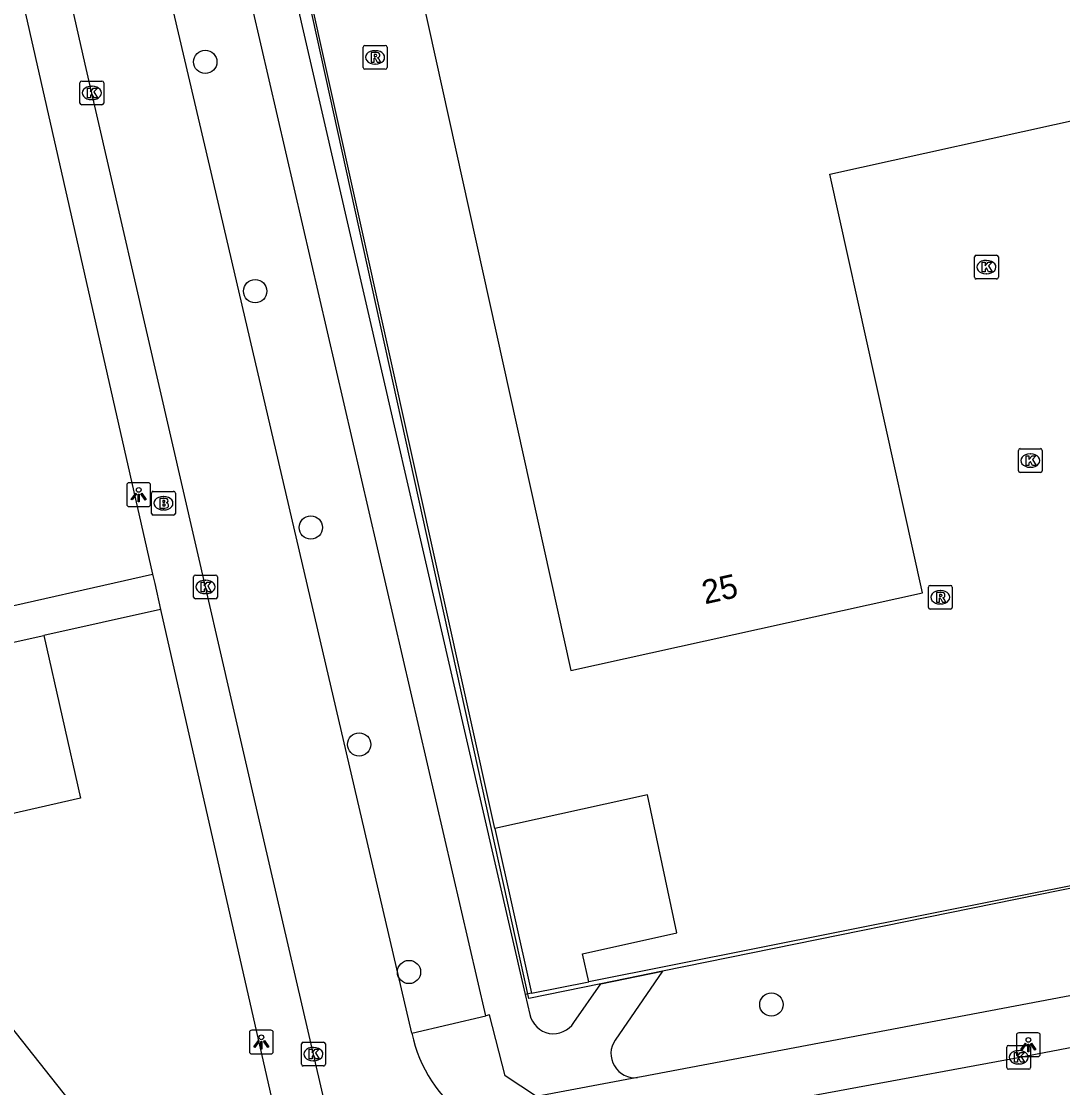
# Model space of a CAD drawing. Extents: x 157321 to 158827, y 386650 to 388532.
# Drawn here: x 157781.37 to 157825.08, y 387595.87 to 387640.63 of the extents above; entities that cross this region are included whole.
import ezdxf

# ---------------------------------------------------------------- set-up
doc = ezdxf.new("R2010")
doc.units = 0
for name, color, linetype in [('IMGEO_Boom', 7, 'Continuous'), ('IMGEO_Brandkraan', 7, 'Continuous'), ('IMGEO_Groenvoorziening', 7, 'Continuous'), ('IMGEO_Hek', 7, 'Continuous'), ('IMGEO_Kolk', 7, 'Continuous'), ('IMGEO_Lichtpunt', 7, 'Continuous'), ('IMGEO_Pand', 7, 'Continuous'), ('IMGEO_Pand_nummerreeks', 7, 'Continuous'), ('IMGEO_Parkeervlak_open', 7, 'Continuous'), ('IMGEO_Rijbaan_lokaal_open', 7, 'Continuous'), ('IMGEO_Rioolput', 7, 'Continuous'), ('IMGEO_Voetpad_halfverhard', 7, 'Continuous'), ('IMGEO_Voetpad_open', 7, 'Continuous')]:
    doc.layers.add(name, color=color, linetype=linetype)

msp = doc.modelspace()

# ---------------------------------------------------------------- linework, layer by layer
at = {"layer": 'IMGEO_Boom'}
for centre in [(157789.095, 387638.93), (157791.189, 387629.303), (157793.524, 387619.382), (157795.552, 387610.277), (157797.646, 387600.723), (157812.856, 387599.356)]:
    msp.add_circle(centre, 0.489, dxfattribs=at)
at = {"layer": 'IMGEO_Brandkraan'}
for p, q in [((157786.838, 387619.975), (157786.838, 387620.827)), ((157786.913, 387620.901), (157787.765, 387620.901)), ((157787.839, 387620.827), (157787.839, 387619.975)), ((157787.326, 387620.681), (157787.351, 387620.681)), ((157787.765, 387619.901), (157786.913, 387619.901)), ((157787.349, 387620.121), (157787.324, 387620.121))]:
    msp.add_line(p, q, dxfattribs=at)
for points in [[(157786.838, 387619.975), (157786.838, 387620.827)], [(157786.913, 387620.901), (157787.765, 387620.901)], [(157787.839, 387620.827), (157787.839, 387619.975)], [(157787.186, 387620.601), (157787.186, 387620.201), (157787.399, 387620.201)], [(157787.417, 387620.601), (157787.186, 387620.601)], [(157787.365, 387620.52), (157787.311, 387620.52), (157787.311, 387620.444)], [(157787.311, 387620.444), (157787.364, 387620.444)], [(157787.373, 387620.368), (157787.311, 387620.368), (157787.311, 387620.287)], [(157787.765, 387619.901), (157786.913, 387619.901)], [(157787.311, 387620.287), (157787.373, 387620.287)]]:
    msp.add_lwpolyline(points, dxfattribs=at)
for centre, radius, start, end in [((157786.915, 387620.825), 0.0765, 91.552, 178.448), ((157786.915, 387620.825), 0.0765, 91.552, 178.448), ((157787.763, 387620.825), 0.0765, 1.552, 88.448), ((157787.763, 387620.825), 0.0765, 1.552, 88.448), ((157787.366, 387620.482), 0.0379, 267.8285, 90.9355), ((157787.374, 387620.327), 0.0404, 269.8759, 90.5077), ((157787.421, 387620.456), 0.145, 59.4692, 91.5367), ((157787.446, 387620.503), 0.0922, 285.5137, 58.1501), ((157787.451, 387620.311), 0.105, 301.3115, 78.989), ((157786.915, 387619.977), 0.0765, 181.552, 268.448), ((157786.915, 387619.977), 0.0765, 181.552, 268.448), ((157787.405, 387620.452), 0.251, 268.6676, 293.5347), ((157787.763, 387619.977), 0.0765, 271.552, 358.448), ((157787.763, 387619.977), 0.0765, 271.552, 358.448)]:
    msp.add_arc(centre, radius, start, end, dxfattribs=at)
for centre, major_axis, ratio, start_param, end_param in [((157787.325, 387620.401), (-0.387, 0.002), 0.722429, 4.712389, 7.853982), ((157787.35, 387620.401), (-0.39, 0.002), 0.717154, 1.570796, 4.712389)]:
    msp.add_ellipse(centre, major_axis=major_axis, ratio=ratio, start_param=start_param, end_param=end_param, dxfattribs=at)
at = {"layer": 'IMGEO_Groenvoorziening'}
for points in [[(157801.253, 387606.747), (157802.788, 387599.832)], [(157802.788, 387599.832), (157805.2, 387600.313)], [(157802.788, 387599.832), (157802.528, 387599.779)]]:
    msp.add_lwpolyline(points, dxfattribs=at)
at = {"layer": 'IMGEO_Hek'}
for points in [[(157802.675, 387599.617), (157792.525, 387645.671)], [(157860.558, 387611.327), (157825.921, 387604.336), (157808.289, 387600.757)], [(157808.289, 387600.757), (157805.693, 387600.23)], [(157805.693, 387600.23), (157802.675, 387599.617)]]:
    msp.add_lwpolyline(points, dxfattribs=at)
at = {"layer": 'IMGEO_Kolk'}
for p, q in [((157783.832, 387637.2), (157783.832, 387638.052)), ((157783.907, 387638.126), (157784.759, 387638.126)), ((157784.32, 387637.906), (157784.345, 387637.906)), ((157784.833, 387638.052), (157784.833, 387637.2)), ((157784.343, 387637.346), (157784.318, 387637.346)), ((157784.759, 387637.126), (157783.907, 387637.126)), ((157821.38, 387629.889), (157821.38, 387630.741)), ((157821.455, 387630.815), (157822.307, 387630.815)), ((157821.868, 387630.595), (157821.893, 387630.595)), ((157822.381, 387630.741), (157822.381, 387629.889)), ((157822.307, 387629.815), (157821.455, 387629.815)), ((157821.891, 387630.035), (157821.866, 387630.035)), ((157823.223, 387621.766), (157823.223, 387622.618)), ((157823.298, 387622.692), (157824.15, 387622.692)), ((157824.224, 387622.618), (157824.224, 387621.766)), ((157823.711, 387622.472), (157823.736, 387622.472)), ((157824.15, 387621.692), (157823.298, 387621.692)), ((157823.734, 387621.912), (157823.709, 387621.912)), ((157788.604, 387616.462), (157788.604, 387617.314)), ((157788.679, 387617.388), (157789.531, 387617.388)), ((157789.092, 387617.168), (157789.117, 387617.168)), ((157789.605, 387617.314), (157789.605, 387616.462)), ((157789.531, 387616.388), (157788.679, 387616.388)), ((157789.115, 387616.608), (157789.09, 387616.608)), ((157793.133, 387596.851), (157793.133, 387597.703)), ((157793.208, 387597.777), (157794.06, 387597.777)), ((157793.621, 387597.557), (157793.646, 387597.557)), ((157794.134, 387597.703), (157794.134, 387596.851)), ((157822.735, 387596.715), (157822.735, 387597.567)), ((157822.81, 387597.641), (157823.662, 387597.641)), ((157823.736, 387597.567), (157823.736, 387596.715)), ((157823.223, 387597.421), (157823.248, 387597.421)), ((157794.06, 387596.777), (157793.208, 387596.777)), ((157793.644, 387596.997), (157793.619, 387596.997)), ((157823.662, 387596.641), (157822.81, 387596.641)), ((157823.246, 387596.861), (157823.221, 387596.861))]:
    msp.add_line(p, q, dxfattribs=at)
for points in [[(157783.832, 387637.2), (157783.832, 387638.052)], [(157783.907, 387638.126), (157784.759, 387638.126)], [(157784.153, 387637.826), (157784.276, 387637.826), (157784.276, 387637.675), (157784.406, 387637.826), (157784.57, 387637.826), (157784.424, 387637.675), (157784.577, 387637.426), (157784.425, 387637.426), (157784.34, 387637.59), (157784.276, 387637.523), (157784.276, 387637.426), (157784.153, 387637.426), (157784.153, 387637.826)], [(157784.833, 387638.052), (157784.833, 387637.2)], [(157784.759, 387637.126), (157783.907, 387637.126)], [(157821.38, 387629.889), (157821.38, 387630.741)], [(157821.455, 387630.815), (157822.307, 387630.815)], [(157822.381, 387630.741), (157822.381, 387629.889)], [(157821.701, 387630.515), (157821.824, 387630.515), (157821.824, 387630.364), (157821.954, 387630.515), (157822.118, 387630.515), (157821.972, 387630.364), (157822.125, 387630.115), (157821.973, 387630.115), (157821.888, 387630.279), (157821.824, 387630.212), (157821.824, 387630.115), (157821.701, 387630.115), (157821.701, 387630.515)], [(157822.307, 387629.815), (157821.455, 387629.815)], [(157823.223, 387621.766), (157823.223, 387622.618)], [(157823.298, 387622.692), (157824.15, 387622.692)], [(157824.224, 387622.618), (157824.224, 387621.766)], [(157823.544, 387622.392), (157823.667, 387622.392), (157823.667, 387622.241), (157823.797, 387622.392), (157823.961, 387622.392), (157823.815, 387622.241), (157823.968, 387621.992), (157823.816, 387621.992), (157823.731, 387622.156), (157823.667, 387622.089), (157823.667, 387621.992), (157823.544, 387621.992), (157823.544, 387622.392)], [(157824.15, 387621.692), (157823.298, 387621.692)], [(157788.604, 387616.462), (157788.604, 387617.314)], [(157788.679, 387617.388), (157789.531, 387617.388)], [(157789.605, 387617.314), (157789.605, 387616.462)], [(157788.925, 387617.088), (157789.048, 387617.088), (157789.048, 387616.937), (157789.178, 387617.088), (157789.342, 387617.088), (157789.196, 387616.937), (157789.349, 387616.688), (157789.197, 387616.688), (157789.112, 387616.852), (157789.048, 387616.785), (157789.048, 387616.688), (157788.925, 387616.688), (157788.925, 387617.088)], [(157789.531, 387616.388), (157788.679, 387616.388)], [(157793.133, 387596.851), (157793.133, 387597.703)], [(157793.208, 387597.777), (157794.06, 387597.777)], [(157793.454, 387597.477), (157793.577, 387597.477), (157793.577, 387597.326), (157793.707, 387597.477), (157793.871, 387597.477), (157793.725, 387597.326), (157793.878, 387597.077), (157793.726, 387597.077), (157793.641, 387597.241), (157793.577, 387597.174), (157793.577, 387597.077), (157793.454, 387597.077), (157793.454, 387597.477)], [(157794.134, 387597.703), (157794.134, 387596.851)], [(157822.735, 387596.715), (157822.735, 387597.567)], [(157822.81, 387597.641), (157823.662, 387597.641)], [(157823.736, 387597.567), (157823.736, 387596.715)], [(157823.056, 387597.341), (157823.179, 387597.341), (157823.179, 387597.19), (157823.309, 387597.341), (157823.473, 387597.341), (157823.327, 387597.19), (157823.48, 387596.941), (157823.328, 387596.941), (157823.243, 387597.105), (157823.179, 387597.038), (157823.179, 387596.941), (157823.056, 387596.941), (157823.056, 387597.341)], [(157794.06, 387596.777), (157793.208, 387596.777)], [(157823.662, 387596.641), (157822.81, 387596.641)]]:
    msp.add_lwpolyline(points, dxfattribs=at)
for centre, start, end in [((157783.909, 387638.05), 91.552, 178.448), ((157783.909, 387638.05), 91.552, 178.448), ((157784.757, 387638.05), 1.552, 88.448), ((157784.757, 387638.05), 1.552, 88.448), ((157783.909, 387637.202), 181.552, 268.448), ((157783.909, 387637.202), 181.552, 268.448), ((157784.757, 387637.202), 271.552, 358.448), ((157784.757, 387637.202), 271.552, 358.448), ((157821.457, 387630.739), 91.552, 178.448), ((157821.457, 387630.739), 91.552, 178.448), ((157822.305, 387630.739), 1.552, 88.448), ((157822.305, 387630.739), 1.552, 88.448), ((157821.457, 387629.891), 181.552, 268.448), ((157821.457, 387629.891), 181.552, 268.448), ((157822.305, 387629.891), 271.552, 358.448), ((157822.305, 387629.891), 271.552, 358.448), ((157823.3, 387622.616), 91.552, 178.448), ((157823.3, 387622.616), 91.552, 178.448), ((157824.148, 387622.616), 1.552, 88.448), ((157824.148, 387622.616), 1.552, 88.448), ((157823.3, 387621.768), 181.552, 268.448), ((157823.3, 387621.768), 181.552, 268.448), ((157824.148, 387621.768), 271.552, 358.448), ((157824.148, 387621.768), 271.552, 358.448), ((157788.681, 387617.312), 91.552, 178.448), ((157788.681, 387617.312), 91.552, 178.448), ((157789.529, 387617.312), 1.552, 88.448), ((157789.529, 387617.312), 1.552, 88.448), ((157788.681, 387616.464), 181.552, 268.448), ((157788.681, 387616.464), 181.552, 268.448), ((157789.529, 387616.464), 271.552, 358.448), ((157789.529, 387616.464), 271.552, 358.448), ((157793.21, 387597.701), 91.552, 178.448), ((157793.21, 387597.701), 91.552, 178.448), ((157794.058, 387597.701), 1.552, 88.448), ((157794.058, 387597.701), 1.552, 88.448), ((157822.812, 387597.565), 91.552, 178.448), ((157822.812, 387597.565), 91.552, 178.448), ((157823.66, 387597.565), 1.552, 88.448), ((157823.66, 387597.565), 1.552, 88.448), ((157793.21, 387596.853), 181.552, 268.448), ((157793.21, 387596.853), 181.552, 268.448), ((157794.058, 387596.853), 271.552, 358.448), ((157794.058, 387596.853), 271.552, 358.448), ((157822.812, 387596.717), 181.552, 268.448), ((157822.812, 387596.717), 181.552, 268.448), ((157823.66, 387596.717), 271.552, 358.448), ((157823.66, 387596.717), 271.552, 358.448)]:
    msp.add_arc(centre, 0.0765, start, end, dxfattribs=at)
for centre, major_axis, ratio, start_param, end_param in [((157784.319, 387637.626), (-0.387, 0.002), 0.722429, 4.712389, 7.853982), ((157784.344, 387637.626), (-0.39, 0.002), 0.717154, 1.570796, 4.712389), ((157821.867, 387630.315), (-0.387, 0.002), 0.722429, 4.712389, 7.853982), ((157821.892, 387630.315), (-0.39, 0.002), 0.717154, 1.570796, 4.712389), ((157823.71, 387622.192), (-0.387, 0.002), 0.722429, 4.712389, 7.853982), ((157823.735, 387622.192), (-0.39, 0.002), 0.717154, 1.570796, 4.712389), ((157789.091, 387616.888), (-0.387, 0.002), 0.722429, 4.712389, 7.853982), ((157789.116, 387616.888), (-0.39, 0.002), 0.717154, 1.570796, 4.712389), ((157793.62, 387597.277), (-0.387, 0.002), 0.722429, 4.712389, 7.853982), ((157793.645, 387597.277), (-0.39, 0.002), 0.717154, 1.570796, 4.712389), ((157823.222, 387597.141), (-0.387, 0.002), 0.722429, 4.712389, 7.853982), ((157823.247, 387597.141), (-0.39, 0.002), 0.717154, 1.570796, 4.712389)]:
    msp.add_ellipse(centre, major_axis=major_axis, ratio=ratio, start_param=start_param, end_param=end_param, dxfattribs=at)
at = {"layer": 'IMGEO_Lichtpunt'}
for p, q in [((157786.704, 387621.259), (157785.896, 387621.259)), ((157786.704, 387621.259), (157785.896, 387621.259)), ((157785.802, 387621.164), (157785.802, 387620.357)), ((157785.802, 387621.164), (157785.802, 387620.357)), ((157786.798, 387620.357), (157786.798, 387621.164)), ((157786.798, 387620.357), (157786.798, 387621.164)), ((157785.896, 387620.263), (157786.704, 387620.263)), ((157785.896, 387620.263), (157786.704, 387620.263)), ((157790.95, 387598.183), (157790.95, 387597.376)), ((157790.95, 387598.183), (157790.95, 387597.376)), ((157791.852, 387598.278), (157791.044, 387598.278)), ((157791.852, 387598.278), (157791.044, 387598.278)), ((157791.946, 387597.376), (157791.946, 387598.183)), ((157791.946, 387597.376), (157791.946, 387598.183)), ((157823.143, 387598.072), (157823.143, 387597.265)), ((157823.143, 387598.072), (157823.143, 387597.265)), ((157824.045, 387598.167), (157823.237, 387598.167)), ((157824.045, 387598.167), (157823.237, 387598.167)), ((157824.139, 387597.265), (157824.139, 387598.072)), ((157824.139, 387597.265), (157824.139, 387598.072)), ((157791.044, 387597.282), (157791.852, 387597.282)), ((157791.044, 387597.282), (157791.852, 387597.282)), ((157823.237, 387597.171), (157824.045, 387597.171)), ((157823.237, 387597.171), (157824.045, 387597.171))]:
    msp.add_line(p, q, dxfattribs=at)
for points in [[(157786.176, 387620.828), (157786.215, 387620.8), (157786.027, 387620.538), (157785.989, 387620.565), (157786.176, 387620.828)], [(157786.278, 387620.78), (157786.325, 387620.78), (157786.325, 387620.458), (157786.278, 387620.458), (157786.278, 387620.78)], [(157786.388, 387620.8), (157786.426, 387620.827), (157786.613, 387620.565), (157786.574, 387620.537), (157786.388, 387620.8)], [(157791.324, 387597.847), (157791.363, 387597.819), (157791.175, 387597.557), (157791.137, 387597.584), (157791.324, 387597.847)], [(157791.426, 387597.799), (157791.473, 387597.799), (157791.473, 387597.477), (157791.426, 387597.477), (157791.426, 387597.799)], [(157791.536, 387597.819), (157791.574, 387597.846), (157791.761, 387597.584), (157791.722, 387597.556), (157791.536, 387597.819)], [(157823.517, 387597.736), (157823.556, 387597.708), (157823.368, 387597.446), (157823.33, 387597.473), (157823.517, 387597.736)], [(157823.619, 387597.688), (157823.666, 387597.688), (157823.666, 387597.366), (157823.619, 387597.366), (157823.619, 387597.688)], [(157823.729, 387597.708), (157823.767, 387597.735), (157823.954, 387597.473), (157823.915, 387597.445), (157823.729, 387597.708)]]:
    msp.add_lwpolyline(points, dxfattribs=at)
for centre in [(157786.301, 387620.962), (157791.449, 387597.981), (157823.642, 387597.87)]:
    msp.add_circle(centre, 0.0994, dxfattribs=at)
for centre, start, end in [((157785.896, 387621.164), 90, 180), ((157785.896, 387621.164), 90, 180), ((157786.704, 387621.164), 0, 90), ((157786.704, 387621.164), 0, 90), ((157785.896, 387620.357), 180, 270), ((157785.896, 387620.357), 180, 270), ((157786.704, 387620.357), 270, 0), ((157786.704, 387620.357), 270, 360), ((157791.044, 387598.183), 90, 180), ((157791.044, 387598.183), 90, 180), ((157791.852, 387598.183), 0, 90), ((157791.852, 387598.183), 0, 90), ((157823.237, 387598.072), 90, 180), ((157823.237, 387598.072), 90, 180), ((157824.045, 387598.072), 0, 90), ((157824.045, 387598.072), 0, 90), ((157791.044, 387597.376), 180, 270), ((157791.044, 387597.376), 180, 270), ((157791.852, 387597.376), 270, 0), ((157791.852, 387597.376), 270, 360), ((157823.237, 387597.265), 180, 270), ((157823.237, 387597.265), 180, 270), ((157824.045, 387597.265), 270, 0), ((157824.045, 387597.265), 270, 360)]:
    msp.add_arc(centre, 0.0946, start, end, dxfattribs=at)
at = {"layer": 'IMGEO_Pand'}
for points in [[(157831.465, 387674.711), (157818.262, 387671.784), (157822.16, 387654.192), (157811.41, 387651.812), (157807.526, 387669.385), (157792.784, 387666.135), (157804.441, 387613.378), (157819.201, 387616.636), (157815.303, 387634.218), (157826.064, 387636.591), (157829.979, 387618.997), (157844.662, 387622.26)], [(157782.315, 387614.847), (157783.86, 387608.02), (157778.515, 387606.81), (157776.348, 387606.319), (157775.724, 387609.077), (157774.811, 387613.18)], [(157774.811, 387613.18), (157782.315, 387614.847)], [(157772.66, 387598.584), (157771.725, 387599.764), (157776.721, 387603.721), (157778.652, 387601.283), (157783.851, 387594.721), (157783.987, 387594.549), (157780.761, 387591.993), (157779.111, 387590.686)]]:
    msp.add_lwpolyline(points, dxfattribs=at)
at = {"layer": 'IMGEO_Parkeervlak_open'}
for points in [[(157781, 387643.367), (157786.883, 387617.427)], [(157787.221, 387615.937), (157792.165, 387594.133)]]:
    msp.add_lwpolyline(points, dxfattribs=at)
at = {"layer": 'IMGEO_Rijbaan_lokaal_open'}
for points in [[(157794.251, 387594.621), (157791.244, 387607.599), (157784.055, 387638.839), (157776.417, 387672.566), (157766.969, 387714.367), (157765.578, 387720.19)], [(157797.77, 387598.149), (157789.443, 387633.877), (157786.982, 387644.405)], [(157847.531, 387601.774), (157838.502, 387600.061), (157823.212, 387597.114), (157808.967, 387594.489), (157804.065, 387593.562)]]:
    msp.add_lwpolyline(points, dxfattribs=at)
msp.add_arc((157803.438, 387599.315), 5.787, 191.6206, 276.2197, dxfattribs=at)
at = {"layer": 'IMGEO_Rioolput'}
for p, q in [((157795.722, 387638.694), (157795.722, 387639.546)), ((157795.797, 387639.62), (157796.649, 387639.62)), ((157796.723, 387639.546), (157796.723, 387638.694)), ((157796.21, 387639.4), (157796.235, 387639.4)), ((157796.233, 387638.84), (157796.208, 387638.84)), ((157796.649, 387638.62), (157795.797, 387638.62)), ((157819.445, 387616.028), (157819.445, 387616.88)), ((157819.52, 387616.954), (157820.372, 387616.954)), ((157819.933, 387616.734), (157819.958, 387616.734)), ((157820.446, 387616.88), (157820.446, 387616.028)), ((157820.372, 387615.954), (157819.52, 387615.954)), ((157819.956, 387616.174), (157819.931, 387616.174))]:
    msp.add_line(p, q, dxfattribs=at)
for points in [[(157795.722, 387638.694), (157795.722, 387639.546)], [(157795.797, 387639.62), (157796.649, 387639.62)], [(157796.723, 387639.546), (157796.723, 387638.694)], [(157796.311, 387639.318), (157796.059, 387639.32), (157796.059, 387638.92)], [(157796.237, 387639.239), (157796.183, 387639.239), (157796.183, 387639.158)], [(157796.183, 387639.158), (157796.235, 387639.158)], [(157796.059, 387638.92), (157796.183, 387638.92), (157796.183, 387639.082), (157796.194, 387639.082)], [(157796.241, 387639.053), (157796.312, 387638.92), (157796.452, 387638.92), (157796.387, 387639.046)], [(157796.649, 387638.62), (157795.797, 387638.62)], [(157819.445, 387616.028), (157819.445, 387616.88)], [(157819.52, 387616.954), (157820.372, 387616.954)], [(157820.446, 387616.88), (157820.446, 387616.028)], [(157820.034, 387616.652), (157819.782, 387616.654), (157819.782, 387616.254)], [(157819.782, 387616.254), (157819.906, 387616.254), (157819.906, 387616.416), (157819.917, 387616.416)], [(157819.96, 387616.573), (157819.906, 387616.573), (157819.906, 387616.492)], [(157819.906, 387616.492), (157819.958, 387616.492)], [(157819.964, 387616.387), (157820.035, 387616.254), (157820.175, 387616.254), (157820.11, 387616.38)], [(157820.372, 387615.954), (157819.52, 387615.954)]]:
    msp.add_lwpolyline(points, dxfattribs=at)
for centre, radius, start, end in [((157795.799, 387639.544), 0.0765, 91.552, 178.448), ((157795.799, 387639.544), 0.0765, 91.552, 178.448), ((157796.647, 387639.544), 0.0765, 1.552, 88.448), ((157796.647, 387639.544), 0.0765, 1.552, 88.448), ((157796.219, 387639.347), 0.19, 274.7715, 282.9687), ((157796.243, 387639.143), 0.0964, 77.0061, 93.1865), ((157796.257, 387639.2), 0.0378, 276.6634, 79.6772), ((157796.31, 387639.208), 0.109, 350.3612, 89.416), ((157796.308, 387639.208), 0.112, 277.5842, 350.9817), ((157796.292, 387638.993), 0.108, 29.5134, 73.7905), ((157795.799, 387638.696), 0.0765, 181.552, 268.448), ((157795.799, 387638.696), 0.0765, 181.552, 268.448), ((157796.193, 387639.029), 0.0533, 26.0293, 88.6989), ((157796.647, 387638.696), 0.0765, 271.552, 358.448), ((157796.647, 387638.696), 0.0765, 271.552, 358.448), ((157819.522, 387616.878), 0.0765, 91.552, 178.448), ((157819.522, 387616.878), 0.0765, 91.552, 178.448), ((157820.37, 387616.878), 0.0765, 1.552, 88.448), ((157820.37, 387616.878), 0.0765, 1.552, 88.448), ((157819.916, 387616.363), 0.0533, 26.0293, 88.6989), ((157819.942, 387616.681), 0.19, 274.7715, 282.9687), ((157819.966, 387616.477), 0.0964, 77.0061, 93.1865), ((157819.98, 387616.534), 0.0378, 276.6634, 79.6772), ((157820.033, 387616.542), 0.109, 350.3612, 89.416), ((157820.031, 387616.542), 0.112, 277.5842, 350.9817), ((157820.015, 387616.327), 0.108, 29.5134, 73.7905), ((157819.522, 387616.03), 0.0765, 181.552, 268.448), ((157819.522, 387616.03), 0.0765, 181.552, 268.448), ((157820.37, 387616.03), 0.0765, 271.552, 358.448), ((157820.37, 387616.03), 0.0765, 271.552, 358.448)]:
    msp.add_arc(centre, radius, start, end, dxfattribs=at)
for centre, major_axis, ratio, start_param, end_param in [((157796.209, 387639.12), (-0.387, 0.002), 0.722429, 4.712389, 7.853982), ((157796.234, 387639.12), (-0.39, 0.002), 0.717154, 1.570796, 4.712389), ((157819.932, 387616.454), (-0.387, 0.002), 0.722429, 4.712389, 7.853982), ((157819.957, 387616.454), (-0.39, 0.002), 0.717154, 1.570796, 4.712389)]:
    msp.add_ellipse(centre, major_axis=major_axis, ratio=ratio, start_param=start_param, end_param=end_param, dxfattribs=at)
at = {"layer": 'IMGEO_Voetpad_halfverhard'}
for points in [[(157792.188, 387644.685), (157802.528, 387599.779)], [(157800.871, 387598.887), (157790.384, 387644.236)], [(157804.566, 387598.607), (157805.693, 387600.23), (157808.289, 387600.757), (157806.299, 387597.868)], [(157802.528, 387599.779), (157802.721, 387598.939)]]:
    msp.add_lwpolyline(points, dxfattribs=at)
for centre, radius, start, end in [((157803.71, 387599.141), 1.009, 191.5627, 328.0353), ((157807.137, 387597.297), 1.014, 145.7065, 275.9005)]:
    msp.add_arc(centre, radius, start, end, dxfattribs=at)
at = {"layer": 'IMGEO_Voetpad_open'}
for points in [[(157801.253, 387606.747), (157785.269, 387678.768), (157786.315, 387681.625)], [(157762.596, 387608.005), (157774.491, 387614.619), (157786.883, 387617.427)], [(157786.883, 387617.427), (157786.972, 387617.034), (157787.221, 387615.937)], [(157787.221, 387615.937), (157782.315, 387614.847)], [(157805.2, 387600.313), (157804.925, 387601.49), (157808.888, 387602.365), (157807.66, 387608.161), (157801.253, 387606.747)], [(157833.353, 387605.924), (157805.2, 387600.313)], [(157848.015, 387603.998), (157807.403, 387596.318), (157807.241, 387596.288)], [(157797.77, 387598.149), (157800.871, 387598.887)], [(157807.241, 387596.288), (157803.002, 387595.497), (157801.679, 387596.36), (157801.024, 387598.927), (157800.871, 387598.887)]]:
    msp.add_lwpolyline(points, dxfattribs=at)

# ---------------------------------------------------------------- texts
at = {"layer": 'IMGEO_Pand_nummerreeks'}
msp.add_text('25', height=1, rotation=12.4446, dxfattribs=at).set_placement((157810.064, 387616.155))

doc.saveas('drawing.dxf')
